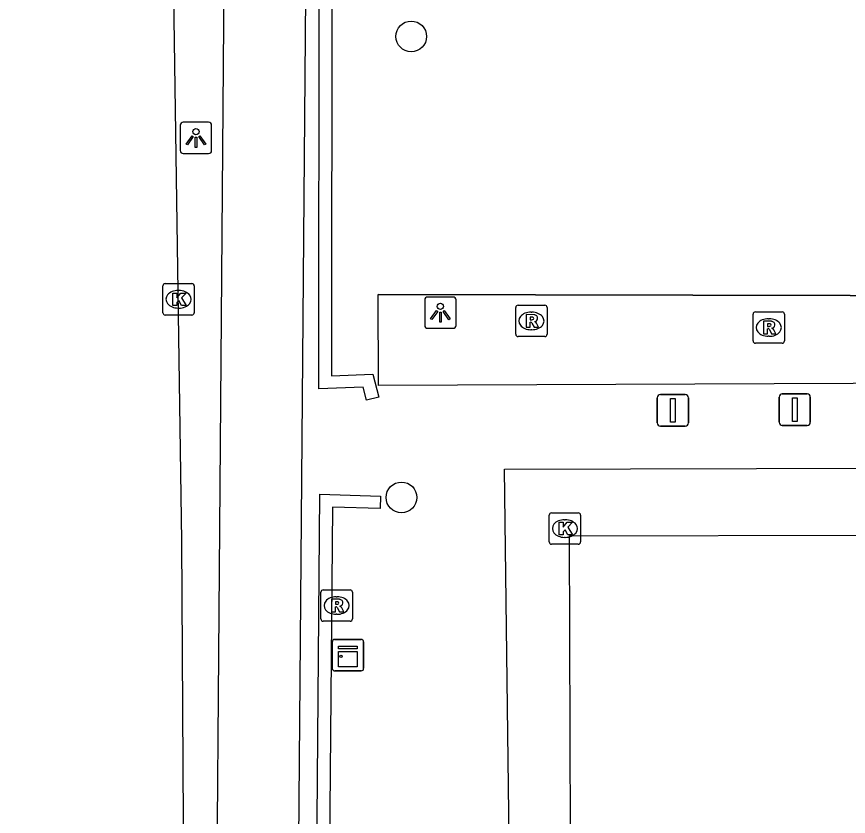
# Model space of a CAD drawing. Extents: x 160203 to 161526, y 379529 to 381797.
# Drawn here: x 160817.2 to 160843.68, y 380705.71 to 380731.17 of the extents above; entities that cross this region are included whole.
import ezdxf

# ---------------------------------------------------------------- set-up
doc = ezdxf.new("R2010")
doc.units = 0
for name, color, linetype in [('IMGEO_Boom', 7, 'Continuous'), ('IMGEO_Groenvoorziening', 7, 'Continuous'), ('IMGEO_Haag', 7, 'Continuous'), ('IMGEO_Hek', 7, 'Continuous'), ('IMGEO_Kast', 7, 'Continuous'), ('IMGEO_Kolk', 7, 'Continuous'), ('IMGEO_Lichtpunt', 7, 'Continuous'), ('IMGEO_Pand', 7, 'Continuous'), ('IMGEO_Rijbaan_lokaal_gesloten', 7, 'Continuous'), ('IMGEO_Rioolput', 7, 'Continuous'), ('IMGEO_Vlaggenmast', 7, 'Continuous'), ('IMGEO_Voetpad_open', 7, 'Continuous')]:
    doc.layers.add(name, color=color, linetype=linetype)

msp = doc.modelspace()

# ---------------------------------------------------------------- linework, layer by layer
at = {"layer": 'IMGEO_Boom'}
for centre in [(160829.761, 380730.544), (160829.451, 380715.868)]:
    msp.add_circle(centre, 0.489, dxfattribs=at)
at = {"layer": 'IMGEO_Groenvoorziening'}
msp.add_lwpolyline([(160866.494, 380719.595), (160828.721, 380719.433), (160828.709, 380722.329), (160863.757, 380722.251), (160864.371, 380722.259), (160866.474, 380722.287)], dxfattribs=at)
at = {"layer": 'IMGEO_Haag'}
for points in [[(160847.729, 380772.303), (160837.711, 380770.215), (160835.558, 380769.259), (160834.054, 380767.473), (160833.243, 380765.015), (160832.448, 380760.798), (160830.303, 380761.048), (160827.242, 380745.784), (160827.226, 380719.738), (160828.542, 380719.792), (160828.726, 380719.06), (160828.338, 380718.962), (160828.233, 380719.379), (160826.826, 380719.321), (160826.842, 380745.824), (160829.983, 380761.488), (160832.124, 380761.238), (160832.855, 380765.115), (160833.698, 380767.672), (160835.311, 380769.587), (160837.588, 380770.598), (160847.444, 380772.652)], [(160828.352, 380676.744), (160828.352, 380677.164), (160826.506, 380677.257), (160826.658, 380692.678), (160826.857, 380715.971), (160828.783, 380715.912), (160828.771, 380715.512), (160827.253, 380715.559), (160827.058, 380692.674), (160826.91, 380677.637), (160828.752, 380677.544), (160828.752, 380676.748)]]:
    msp.add_lwpolyline(points, dxfattribs=at)
at = {"layer": 'IMGEO_Hek'}
msp.add_lwpolyline([(160863.757, 380722.251), (160828.709, 380722.329)], dxfattribs=at)
at = {"layer": 'IMGEO_Kast'}
for p, q in [((160827.247, 380710.423), (160827.247, 380711.264)), ((160827.247, 380711.264), (160827.247, 380710.423)), ((160827.322, 380711.348), (160828.163, 380711.348)), ((160828.163, 380711.348), (160827.322, 380711.348)), ((160828.247, 380711.273), (160828.247, 380710.432)), ((160828.247, 380710.432), (160828.247, 380711.273)), ((160828.172, 380710.348), (160827.331, 380710.348)), ((160827.331, 380710.348), (160828.172, 380710.348))]:
    msp.add_line(p, q, dxfattribs=at)
for points in [[(160827.442, 380711.138), (160828.042, 380711.138), (160828.042, 380711.053), (160827.442, 380711.053), (160827.442, 380711.138)], [(160827.442, 380710.963), (160828.042, 380710.963), (160828.042, 380710.474), (160827.442, 380710.474), (160827.442, 380710.963)]]:
    msp.add_lwpolyline(points, dxfattribs=at)
msp.add_circle((160827.526, 380710.812), 0.0377, dxfattribs=at)
for centre, start, end in [((160827.325, 380711.27), 92.4484, 184.2845), ((160827.325, 380711.27), 92.4484, 184.2845), ((160828.169, 380711.27), 2.4484, 94.2845), ((160828.169, 380711.27), 2.4484, 94.2845), ((160827.325, 380710.426), 182.4484, 274.2845), ((160827.325, 380710.426), 182.4484, 274.2845), ((160828.169, 380710.426), 272.4484, 4.2845), ((160828.169, 380710.426), 272.4484, 4.2845)]:
    msp.add_arc(centre, 0.0779, start, end, dxfattribs=at)
at = {"layer": 'IMGEO_Kolk'}
for p, q in [((160821.856, 380721.75), (160821.856, 380722.602)), ((160821.931, 380722.676), (160822.783, 380722.676)), ((160822.857, 380722.602), (160822.857, 380721.75)), ((160822.344, 380722.456), (160822.369, 380722.456)), ((160822.367, 380721.896), (160822.342, 380721.896)), ((160822.783, 380721.676), (160821.931, 380721.676)), ((160834.153, 380714.451), (160834.153, 380715.303)), ((160834.228, 380715.377), (160835.08, 380715.377)), ((160835.154, 380715.303), (160835.154, 380714.451)), ((160834.641, 380715.157), (160834.666, 380715.157)), ((160835.08, 380714.377), (160834.228, 380714.377)), ((160834.664, 380714.597), (160834.639, 380714.597))]:
    msp.add_line(p, q, dxfattribs=at)
for points in [[(160821.856, 380721.75), (160821.856, 380722.602)], [(160821.931, 380722.676), (160822.783, 380722.676)], [(160822.857, 380722.602), (160822.857, 380721.75)], [(160822.177, 380722.376), (160822.3, 380722.376), (160822.3, 380722.225), (160822.43, 380722.376), (160822.594, 380722.376), (160822.448, 380722.225), (160822.601, 380721.976), (160822.449, 380721.976), (160822.364, 380722.14), (160822.3, 380722.073), (160822.3, 380721.976), (160822.177, 380721.976), (160822.177, 380722.376)], [(160822.783, 380721.676), (160821.931, 380721.676)], [(160834.153, 380714.451), (160834.153, 380715.303)], [(160834.228, 380715.377), (160835.08, 380715.377)], [(160835.154, 380715.303), (160835.154, 380714.451)], [(160834.474, 380715.077), (160834.597, 380715.077), (160834.597, 380714.926), (160834.727, 380715.077), (160834.891, 380715.077), (160834.745, 380714.926), (160834.898, 380714.677), (160834.746, 380714.677), (160834.661, 380714.841), (160834.597, 380714.774), (160834.597, 380714.677), (160834.474, 380714.677), (160834.474, 380715.077)], [(160835.08, 380714.377), (160834.228, 380714.377)]]:
    msp.add_lwpolyline(points, dxfattribs=at)
for centre, start, end in [((160821.933, 380722.6), 91.552, 178.448), ((160821.933, 380722.6), 91.552, 178.448), ((160822.781, 380722.6), 1.552, 88.448), ((160822.781, 380722.6), 1.552, 88.448), ((160821.933, 380721.752), 181.552, 268.448), ((160821.933, 380721.752), 181.552, 268.448), ((160822.781, 380721.752), 271.552, 358.448), ((160822.781, 380721.752), 271.552, 358.448), ((160834.23, 380715.301), 91.552, 178.448), ((160834.23, 380715.301), 91.552, 178.448), ((160835.078, 380715.301), 1.552, 88.448), ((160835.078, 380715.301), 1.552, 88.448), ((160834.23, 380714.453), 181.552, 268.448), ((160834.23, 380714.453), 181.552, 268.448), ((160835.078, 380714.453), 271.552, 358.448), ((160835.078, 380714.453), 271.552, 358.448)]:
    msp.add_arc(centre, 0.0765, start, end, dxfattribs=at)
for centre, major_axis, ratio, start_param, end_param in [((160822.343, 380722.176), (-0.387, 0.002), 0.722429, 4.712389, 7.853982), ((160822.368, 380722.176), (-0.39, 0.002), 0.717154, 1.570796, 4.712389), ((160834.64, 380714.877), (-0.387, 0.002), 0.722429, 4.712389, 7.853982), ((160834.665, 380714.877), (-0.39, 0.002), 0.717154, 1.570796, 4.712389)]:
    msp.add_ellipse(centre, major_axis=major_axis, ratio=ratio, start_param=start_param, end_param=end_param, dxfattribs=at)
at = {"layer": 'IMGEO_Lichtpunt'}
for p, q in [((160822.411, 380727.718), (160822.411, 380726.911)), ((160822.411, 380727.718), (160822.411, 380726.911)), ((160823.313, 380727.813), (160822.505, 380727.813)), ((160823.313, 380727.813), (160822.505, 380727.813)), ((160823.407, 380726.911), (160823.407, 380727.718)), ((160823.407, 380726.911), (160823.407, 380727.718)), ((160822.505, 380726.817), (160823.313, 380726.817)), ((160822.505, 380726.817), (160823.313, 380726.817)), ((160830.191, 380722.154), (160830.191, 380721.347)), ((160830.191, 380722.154), (160830.191, 380721.347)), ((160831.093, 380722.249), (160830.285, 380722.249)), ((160831.093, 380722.249), (160830.285, 380722.249)), ((160831.187, 380721.347), (160831.187, 380722.154)), ((160831.187, 380721.347), (160831.187, 380722.154)), ((160830.285, 380721.253), (160831.093, 380721.253)), ((160830.285, 380721.253), (160831.093, 380721.253))]:
    msp.add_line(p, q, dxfattribs=at)
for points in [[(160822.785, 380727.382), (160822.824, 380727.354), (160822.636, 380727.092), (160822.598, 380727.119), (160822.785, 380727.382)], [(160822.997, 380727.354), (160823.035, 380727.381), (160823.222, 380727.119), (160823.183, 380727.091), (160822.997, 380727.354)], [(160822.887, 380727.334), (160822.934, 380727.334), (160822.934, 380727.012), (160822.887, 380727.012), (160822.887, 380727.334)], [(160830.565, 380721.818), (160830.604, 380721.79), (160830.416, 380721.528), (160830.378, 380721.555), (160830.565, 380721.818)], [(160830.777, 380721.79), (160830.815, 380721.817), (160831.002, 380721.555), (160830.963, 380721.527), (160830.777, 380721.79)], [(160830.667, 380721.77), (160830.714, 380721.77), (160830.714, 380721.448), (160830.667, 380721.448), (160830.667, 380721.77)]]:
    msp.add_lwpolyline(points, dxfattribs=at)
for centre in [(160822.91, 380727.516), (160830.69, 380721.952)]:
    msp.add_circle(centre, 0.0994, dxfattribs=at)
for centre, start, end in [((160822.505, 380727.718), 90, 180), ((160822.505, 380727.718), 90, 180), ((160823.313, 380727.718), 0, 90), ((160823.313, 380727.718), 0, 90), ((160822.505, 380726.911), 180, 270), ((160822.505, 380726.911), 180, 270), ((160823.313, 380726.911), 270, 0), ((160823.313, 380726.911), 270, 360), ((160830.285, 380722.154), 90, 180), ((160830.285, 380722.154), 90, 180), ((160831.093, 380722.154), 0, 90), ((160831.093, 380722.154), 0, 90), ((160830.285, 380721.347), 180, 270), ((160830.285, 380721.347), 180, 270), ((160831.093, 380721.347), 270, 0), ((160831.093, 380721.347), 270, 360)]:
    msp.add_arc(centre, 0.0946, start, end, dxfattribs=at)
at = {"layer": 'IMGEO_Pand'}
msp.add_lwpolyline([(160834.829, 380705.157), (160834.804, 380714.645), (160844.269, 380714.67)], dxfattribs=at)
at = {"layer": 'IMGEO_Rijbaan_lokaal_gesloten'}
msp.add_lwpolyline([(160817.202, 380615.762), (160821.125, 380662.616), (160822.077, 380674.05), (160822.183, 380676.744), (160822.605, 380689.527), (160822.457, 380714.472), (160822.123, 380737.606)], dxfattribs=at)
at = {"layer": 'IMGEO_Rioolput'}
for p, q in [((160833.086, 380721.061), (160833.086, 380721.913)), ((160833.161, 380721.987), (160834.013, 380721.987)), ((160834.087, 380721.913), (160834.087, 380721.061)), ((160833.574, 380721.767), (160833.599, 380721.767)), ((160840.641, 380720.851), (160840.641, 380721.703)), ((160840.716, 380721.777), (160841.568, 380721.777)), ((160841.129, 380721.557), (160841.154, 380721.557)), ((160841.642, 380721.703), (160841.642, 380720.851)), ((160833.597, 380721.207), (160833.572, 380721.207)), ((160841.152, 380720.997), (160841.127, 380720.997)), ((160834.013, 380720.987), (160833.161, 380720.987)), ((160841.568, 380720.777), (160840.716, 380720.777)), ((160826.887, 380712.001), (160826.887, 380712.853)), ((160826.962, 380712.927), (160827.814, 380712.927)), ((160827.888, 380712.853), (160827.888, 380712.001)), ((160827.375, 380712.707), (160827.4, 380712.707)), ((160827.398, 380712.147), (160827.373, 380712.147)), ((160827.814, 380711.927), (160826.962, 380711.927))]:
    msp.add_line(p, q, dxfattribs=at)
for points in [[(160833.086, 380721.061), (160833.086, 380721.913)], [(160833.161, 380721.987), (160834.013, 380721.987)], [(160834.087, 380721.913), (160834.087, 380721.061)], [(160833.675, 380721.685), (160833.423, 380721.687), (160833.423, 380721.287)], [(160833.601, 380721.606), (160833.547, 380721.606), (160833.547, 380721.525)], [(160833.547, 380721.525), (160833.599, 380721.525)], [(160840.641, 380720.851), (160840.641, 380721.703)], [(160840.716, 380721.777), (160841.568, 380721.777)], [(160841.642, 380721.703), (160841.642, 380720.851)], [(160833.423, 380721.287), (160833.547, 380721.287), (160833.547, 380721.449), (160833.558, 380721.449)], [(160833.605, 380721.42), (160833.676, 380721.287), (160833.816, 380721.287), (160833.751, 380721.413)], [(160841.23, 380721.475), (160840.978, 380721.477), (160840.978, 380721.077)], [(160841.156, 380721.396), (160841.102, 380721.396), (160841.102, 380721.315)], [(160841.102, 380721.315), (160841.154, 380721.315)], [(160840.978, 380721.077), (160841.102, 380721.077), (160841.102, 380721.239), (160841.113, 380721.239)], [(160841.16, 380721.21), (160841.231, 380721.077), (160841.371, 380721.077), (160841.306, 380721.203)], [(160834.013, 380720.987), (160833.161, 380720.987)], [(160841.568, 380720.777), (160840.716, 380720.777)], [(160826.887, 380712.001), (160826.887, 380712.853)], [(160826.962, 380712.927), (160827.814, 380712.927)], [(160827.888, 380712.853), (160827.888, 380712.001)], [(160827.476, 380712.625), (160827.224, 380712.627), (160827.224, 380712.227)], [(160827.402, 380712.546), (160827.348, 380712.546), (160827.348, 380712.465)], [(160827.224, 380712.227), (160827.348, 380712.227), (160827.348, 380712.389), (160827.359, 380712.389)], [(160827.348, 380712.465), (160827.4, 380712.465)], [(160827.406, 380712.36), (160827.477, 380712.227), (160827.617, 380712.227), (160827.552, 380712.353)], [(160827.814, 380711.927), (160826.962, 380711.927)]]:
    msp.add_lwpolyline(points, dxfattribs=at)
for centre, radius, start, end in [((160833.163, 380721.911), 0.0765, 91.552, 178.448), ((160833.163, 380721.911), 0.0765, 91.552, 178.448), ((160834.011, 380721.911), 0.0765, 1.552, 88.448), ((160834.011, 380721.911), 0.0765, 1.552, 88.448), ((160833.583, 380721.714), 0.19, 274.7715, 282.9687), ((160833.607, 380721.51), 0.0964, 77.0061, 93.1865), ((160833.621, 380721.567), 0.0378, 276.6634, 79.6772), ((160833.674, 380721.575), 0.109, 350.3612, 89.416), ((160833.672, 380721.575), 0.112, 277.5842, 350.9817), ((160840.718, 380721.701), 0.0765, 91.552, 178.448), ((160840.718, 380721.701), 0.0765, 91.552, 178.448), ((160841.566, 380721.701), 0.0765, 1.552, 88.448), ((160841.566, 380721.701), 0.0765, 1.552, 88.448), ((160833.557, 380721.396), 0.0533, 26.0293, 88.6989), ((160833.656, 380721.36), 0.108, 29.5134, 73.7905), ((160841.138, 380721.504), 0.19, 274.7715, 282.9687), ((160841.162, 380721.3), 0.0964, 77.0061, 93.1865), ((160841.176, 380721.357), 0.0378, 276.6634, 79.6772), ((160841.229, 380721.365), 0.109, 350.3612, 89.416), ((160841.227, 380721.365), 0.112, 277.5842, 350.9817), ((160833.163, 380721.063), 0.0765, 181.552, 268.448), ((160833.163, 380721.063), 0.0765, 181.552, 268.448), ((160834.011, 380721.063), 0.0765, 271.552, 358.448), ((160834.011, 380721.063), 0.0765, 271.552, 358.448), ((160841.112, 380721.186), 0.0533, 26.0293, 88.6989), ((160841.211, 380721.15), 0.108, 29.5134, 73.7905), ((160840.718, 380720.853), 0.0765, 181.552, 268.448), ((160840.718, 380720.853), 0.0765, 181.552, 268.448), ((160841.566, 380720.853), 0.0765, 271.552, 358.448), ((160841.566, 380720.853), 0.0765, 271.552, 358.448), ((160826.964, 380712.851), 0.0765, 91.552, 178.448), ((160826.964, 380712.851), 0.0765, 91.552, 178.448), ((160827.812, 380712.851), 0.0765, 1.552, 88.448), ((160827.812, 380712.851), 0.0765, 1.552, 88.448), ((160827.408, 380712.45), 0.0964, 77.0061, 93.1865), ((160827.422, 380712.507), 0.0378, 276.6634, 79.6772), ((160827.475, 380712.515), 0.109, 350.3612, 89.416), ((160827.358, 380712.336), 0.0533, 26.0293, 88.6989), ((160827.384, 380712.654), 0.19, 274.7715, 282.9687), ((160827.473, 380712.515), 0.112, 277.5842, 350.9817), ((160827.457, 380712.3), 0.108, 29.5134, 73.7905), ((160826.964, 380712.003), 0.0765, 181.552, 268.448), ((160826.964, 380712.003), 0.0765, 181.552, 268.448), ((160827.812, 380712.003), 0.0765, 271.552, 358.448), ((160827.812, 380712.003), 0.0765, 271.552, 358.448)]:
    msp.add_arc(centre, radius, start, end, dxfattribs=at)
for centre, major_axis, ratio, start_param, end_param in [((160833.573, 380721.487), (-0.387, 0.002), 0.722429, 4.712389, 7.853982), ((160833.598, 380721.487), (-0.39, 0.002), 0.717154, 1.570796, 4.712389), ((160841.128, 380721.277), (-0.387, 0.002), 0.722429, 4.712389, 7.853982), ((160841.153, 380721.277), (-0.39, 0.002), 0.717154, 1.570796, 4.712389), ((160827.374, 380712.427), (-0.387, 0.002), 0.722429, 4.712389, 7.853982), ((160827.399, 380712.427), (-0.39, 0.002), 0.717154, 1.570796, 4.712389)]:
    msp.add_ellipse(centre, major_axis=major_axis, ratio=ratio, start_param=start_param, end_param=end_param, dxfattribs=at)
at = {"layer": 'IMGEO_Vlaggenmast'}
for p, q in [((160837.693, 380719.141), (160838.483, 380719.141)), ((160838.483, 380719.141), (160837.693, 380719.141)), ((160841.573, 380719.163), (160842.363, 380719.163)), ((160842.363, 380719.163), (160841.573, 380719.163)), ((160837.593, 380718.241), (160837.593, 380719.041)), ((160837.593, 380719.041), (160837.593, 380718.241)), ((160838.583, 380719.041), (160838.583, 380718.241)), ((160838.583, 380718.241), (160838.583, 380719.041)), ((160841.473, 380718.263), (160841.473, 380719.063)), ((160841.473, 380719.063), (160841.473, 380718.263)), ((160842.463, 380719.063), (160842.463, 380718.263)), ((160842.463, 380718.263), (160842.463, 380719.063)), ((160838.483, 380718.141), (160837.693, 380718.141)), ((160837.693, 380718.141), (160838.483, 380718.141)), ((160842.363, 380718.163), (160841.573, 380718.163)), ((160841.573, 380718.163), (160842.363, 380718.163))]:
    msp.add_line(p, q, dxfattribs=at)
for points in [[(160838.013, 380719.016), (160838.163, 380719.016), (160838.163, 380718.266), (160838.013, 380718.266), (160838.013, 380719.016)], [(160841.893, 380719.038), (160842.043, 380719.038), (160842.043, 380718.288), (160841.893, 380718.288), (160841.893, 380719.038)]]:
    msp.add_lwpolyline(points, dxfattribs=at)
for centre, start, end in [((160837.693, 380719.041), 90, 180), ((160837.693, 380719.041), 90, 180), ((160838.483, 380719.041), 0, 90), ((160838.483, 380719.041), 360, 90), ((160841.573, 380719.063), 90, 180), ((160841.573, 380719.063), 90, 180), ((160842.363, 380719.063), 0, 90), ((160842.363, 380719.063), 360, 90), ((160837.693, 380718.241), 180, 270), ((160837.693, 380718.241), 180, 270), ((160838.483, 380718.241), 270, 0), ((160838.483, 380718.241), 270, 0), ((160841.573, 380718.263), 180, 270), ((160841.573, 380718.263), 180, 270), ((160842.363, 380718.263), 270, 0), ((160842.363, 380718.263), 270, 0)]:
    msp.add_arc(centre, 0.1, start, end, dxfattribs=at)
at = {"layer": 'IMGEO_Voetpad_open'}
for points in [[(160829.72, 380762.773), (160827.239, 380750), (160826.946, 380748.493), (160826.523, 380747.22), (160825.941, 380676.718)], [(160818.686, 380615.298), (160822.858, 380665.563), (160823.3, 380674.014), (160823.364, 380676.701), (160823.374, 380677.398), (160823.851, 380737.66)], [(160834.829, 380705.157), (160834.829, 380704.985), (160832.88, 380704.993), (160832.73, 380716.763), (160844.757, 380716.797), (160866.499, 380718.478)]]:
    msp.add_lwpolyline(points, dxfattribs=at)

doc.saveas('drawing.dxf')
